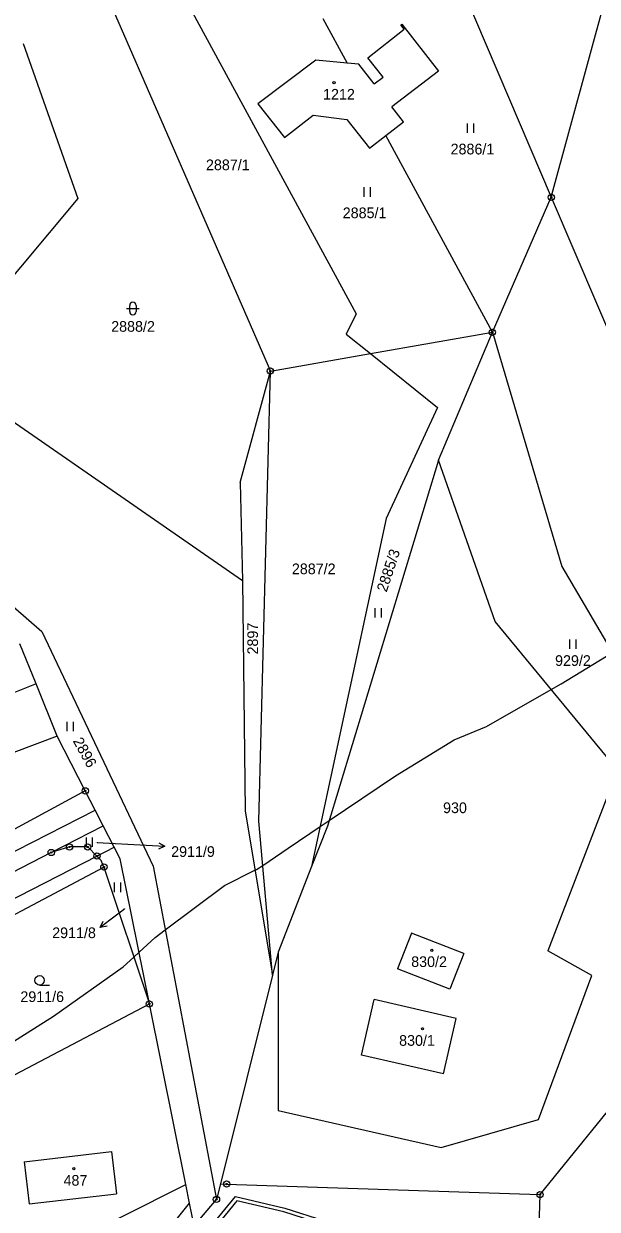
# Model space of a CAD drawing. Extents: x -439246 to -433691, y -1130252 to -1121148.
# Drawn here: x -438589.6 to -438498.3, y -1124195.7 to -1124007 of the extents above; entities that cross this region are included whole.
import ezdxf

# ---------------------------------------------------------------- set-up
doc = ezdxf.new("R2010")
doc.units = 0
for name, color, linetype in [('Vrstva 1', 7, 'Continuous'), ('Vrstva 16', 7, 'Continuous'), ('Vrstva 18', 7, 'Continuous'), ('Vrstva 19', 7, 'Continuous'), ('Vrstva 24', 7, 'Continuous'), ('Vrstva 25', 7, 'Continuous'), ('Vrstva 3', 7, 'Continuous'), ('Vrstva 30', 7, 'Continuous'), ('Vrstva 37', 7, 'Continuous'), ('Vrstva 4', 7, 'Continuous'), ('Vrstva 52', 7, 'Continuous')]:
    doc.layers.add(name, color=color, linetype=linetype)

msp = doc.modelspace()

# ---------------------------------------------------------------- linework, layer by layer
at = {"layer": 'Vrstva 1'}
for p, q in [((-438534.81, -1124012.4), (-438529.01, -1124007.88)), ((-438529.55, -1124007.19), (-438529.4, -1124007.07)), ((-438529.01, -1124007.88), (-438529.55, -1124007.19)), ((-438529.4, -1124007.07), (-438523.59, -1124014.55)), ((-438532.39, -1124015.5), (-438534.81, -1124012.4)), ((-438533.81, -1124016.59), (-438536.23, -1124013.46)), ((-438533.81, -1124016.59), (-438532.39, -1124015.5)), ((-438523.59, -1124014.55), (-438530.97, -1124020.25)), ((-438529.14, -1124022.62), (-438530.97, -1124020.25))]:
    msp.add_line(p, q, dxfattribs=at)
for points in [[(-438570.72, -1123990.43), (-438536.68, -1124053.16)], [(-438522.77, -1123994.36), (-438505.62, -1124034.62)], [(-438579.11, -1123996.16), (-438550.31, -1124062.28)], [(-438505.62, -1124034.62), (-438496.87, -1124002.53)], [(-438541.96, -1124006.19), (-438538.12, -1124013.27)], [(-438589.65, -1124010.12), (-438580.96, -1124034.82)], [(-438543.08, -1124012.78), (-438552.33, -1124019.77)], [(-438538.12, -1124013.27), (-438543.08, -1124012.78)], [(-438536.23, -1124013.46), (-438538.12, -1124013.27)], [(-438552.33, -1124019.77), (-438548.08, -1124025.12)], [(-438548.08, -1124025.12), (-438543.5, -1124021.57)], [(-438543.5, -1124021.57), (-438538.13, -1124022.23)], [(-438538.13, -1124022.23), (-438534.54, -1124026.79)], [(-438531.92, -1124024.77), (-438529.14, -1124022.62)], [(-438534.54, -1124026.79), (-438531.92, -1124024.77)], [(-438515, -1124056.12), (-438531.92, -1124024.77)], [(-438580.96, -1124034.82), (-438603.52, -1124061.84)], [(-438515, -1124056.12), (-438505.62, -1124034.62)], [(-438505.62, -1124034.62), (-438494.67, -1124060.31)], [(-438536.68, -1124053.16), (-438538.24, -1124056.43)], [(-438538.24, -1124056.43), (-438534.41, -1124059.51)], [(-438534.41, -1124059.51), (-438515, -1124056.12)], [(-438523.55, -1124076.47), (-438515, -1124056.12)], [(-438515, -1124056.12), (-438503.93, -1124093.37)], [(-438550.31, -1124062.28), (-438534.41, -1124059.51)], [(-438534.41, -1124059.51), (-438523.71, -1124068.08)], [(-438603.52, -1124061.84), (-438554.77, -1124095.64)], [(-438555.11, -1124080.05), (-438550.31, -1124062.28)], [(-438552.17, -1124133.94), (-438550.31, -1124062.28)], [(-438523.71, -1124068.08), (-438531.88, -1124085.74)], [(-438523.55, -1124076.47), (-438541.24, -1124134.75)], [(-438514.54, -1124102.17), (-438523.55, -1124076.47)], [(-438555.11, -1124080.05), (-438554.77, -1124095.64)], [(-438531.88, -1124085.74), (-438543.75, -1124141.17)], [(-438603.72, -1124088.94), (-438586.66, -1124103.74)], [(-438503.93, -1124093.37), (-438494.89, -1124108.83)], [(-438554.77, -1124095.64), (-438554.34, -1124132.3)], [(-438495.08, -1124125.77), (-438514.54, -1124102.17)], [(-438586.66, -1124103.74), (-438568.96, -1124141.09)], [(-438587.6, -1124112.06), (-438590.17, -1124105.7)], [(-438584.22, -1124120.4), (-438587.6, -1124112.06)], [(-438584.22, -1124120.4), (-438598.52, -1124125.74)], [(-438579.76, -1124129.11), (-438584.22, -1124120.4)], [(-438495.08, -1124125.77), (-438506.16, -1124154.56)], [(-438579.76, -1124129.11), (-438602.3, -1124141.29)], [(-438578.19, -1124132.17), (-438579.76, -1124129.11)], [(-438675.43, -1124181.84), (-438578.19, -1124132.17)], [(-438576.91, -1124134.66), (-438578.19, -1124132.17)], [(-438554.34, -1124132.3), (-438549.98, -1124158.46)], [(-438585.18, -1124138.92), (-438576.91, -1124134.66)], [(-438575.16, -1124138.08), (-438576.91, -1124134.66)], [(-438549.98, -1124158.46), (-438552.17, -1124133.94)], [(-438541.24, -1124134.75), (-438543.75, -1124141.17)], [(-438585.18, -1124138.92), (-438616.54, -1124155.08)], [(-438582.27, -1124138.04), (-438585.18, -1124138.92)], [(-438579.37, -1124138.04), (-438582.27, -1124138.04)], [(-438577.9, -1124139.49), (-438579.37, -1124138.04)], [(-438577.9, -1124139.49), (-438575.16, -1124138.08)], [(-438574.21, -1124139.94), (-438575.16, -1124138.08)], [(-438615.09, -1124158.57), (-438577.9, -1124139.49)], [(-438577.22, -1124140.17), (-438577.9, -1124139.49)], [(-438576.8, -1124141.24), (-438577.22, -1124140.17)], [(-438569.56, -1124163.03), (-438574.21, -1124139.94)], [(-438603.88, -1124155.6), (-438576.8, -1124141.24)], [(-438576.8, -1124141.24), (-438569.56, -1124163.03)], [(-438568.96, -1124141.09), (-438558.89, -1124194.14)], [(-438543.75, -1124141.17), (-438549.07, -1124154.81)], [(-438527.88, -1124151.77), (-438530.08, -1124157.42)], [(-438519.54, -1124155.02), (-438527.88, -1124151.77)], [(-438549.07, -1124154.81), (-438549.98, -1124158.46)], [(-438549.07, -1124154.81), (-438549.07, -1124179.97)], [(-438519.54, -1124155.02), (-438521.74, -1124160.67)], [(-438499.19, -1124158.5), (-438506.16, -1124154.56)], [(-438521.74, -1124160.67), (-438530.08, -1124157.42)], [(-438549.98, -1124158.46), (-438558.27, -1124191.67)], [(-438507.63, -1124181.4), (-438499.19, -1124158.5)], [(-438605.41, -1124181.84), (-438569.56, -1124163.03)], [(-438563.77, -1124191.78), (-438569.56, -1124163.03)], [(-438535.83, -1124171.19), (-438533.81, -1124162.34)], [(-438520.75, -1124165.32), (-438533.81, -1124162.34)], [(-438522.77, -1124174.17), (-438520.75, -1124165.32)], [(-438522.77, -1124174.17), (-438535.83, -1124171.19)], [(-438493.06, -1124175.62), (-438507.43, -1124193.38)], [(-438549.07, -1124179.97), (-438523.16, -1124185.9)], [(-438523.16, -1124185.9), (-438507.63, -1124181.4)], [(-438589.46, -1124188.16), (-438575.6, -1124186.53)], [(-438575.6, -1124186.53), (-438574.82, -1124193.23)], [(-438589.46, -1124188.16), (-438588.68, -1124194.86)], [(-438625.53, -1124222.8), (-438563.77, -1124191.78)], [(-438563.18, -1124194.73), (-438563.77, -1124191.78)], [(-438558.27, -1124191.67), (-438558.89, -1124194.14)], [(-438558.27, -1124191.67), (-438557.27, -1124191.7)], [(-438557.27, -1124191.7), (-438507.43, -1124193.38)], [(-438588.68, -1124194.86), (-438574.82, -1124193.23)], [(-438507.43, -1124193.38), (-438507.88, -1124207.04)], [(-438584.64, -1124221.61), (-438563.18, -1124194.73)], [(-438562.44, -1124198.37), (-438563.18, -1124194.73)], [(-438562.44, -1124198.37), (-438558.89, -1124194.14)]]:
    msp.add_lwpolyline(points, dxfattribs=at)
at = {"layer": 'Vrstva 16'}
for p, q in [((-438570.1, -1124137.76), (-438567.1, -1124137.92)), ((-438575.01, -1124149.04), (-438577.4, -1124150.86))]:
    msp.add_line(p, q, dxfattribs=at)
for points in [[(-438577.89, -1124137.33), (-438570.1, -1124137.76)], [(-438568.08, -1124137.37), (-438567.1, -1124137.92), (-438568.13, -1124138.37)], [(-438573.54, -1124147.92), (-438575.01, -1124149.04)], [(-438576.3, -1124150.65), (-438577.4, -1124150.86), (-438576.9, -1124149.85)]]:
    msp.add_lwpolyline(points, dxfattribs=at)
at = {"layer": 'Vrstva 24'}
for centre, radius in [((-438505.62, -1124034.62), 0.5), ((-438505.62, -1124034.62), 0.1), ((-438515, -1124056.12), 0.5), ((-438515, -1124056.12), 0.1), ((-438550.31, -1124062.28), 0.5), ((-438550.31, -1124062.28), 0.1), ((-438579.76, -1124129.11), 0.5), ((-438579.76, -1124129.11), 0.1), ((-438585.18, -1124138.92), 0.5), ((-438585.18, -1124138.92), 0.1), ((-438582.27, -1124138.04), 0.5), ((-438582.27, -1124138.04), 0.1), ((-438579.37, -1124138.04), 0.5), ((-438579.37, -1124138.04), 0.1), ((-438577.9, -1124139.49), 0.5), ((-438577.9, -1124139.49), 0.1), ((-438576.8, -1124141.24), 0.5), ((-438576.8, -1124141.24), 0.1), ((-438569.56, -1124163.03), 0.5), ((-438569.56, -1124163.03), 0.1), ((-438557.27, -1124191.7), 0.5), ((-438557.27, -1124191.7), 0.1), ((-438558.89, -1124194.14), 0.5), ((-438507.43, -1124193.38), 0.5), ((-438507.43, -1124193.38), 0.1), ((-438558.89, -1124194.14), 0.1)]:
    msp.add_circle(centre, radius, dxfattribs=at)
at = {"layer": 'Vrstva 25'}
for p, q in [((-438518.97, -1124024.38), (-438518.97, -1124022.88)), ((-438517.97, -1124024.38), (-438517.97, -1124022.88)), ((-438535.38, -1124034.53), (-438535.38, -1124033.03)), ((-438534.38, -1124034.53), (-438534.38, -1124033.03)), ((-438572.69, -1124052.83), (-438572.69, -1124051.83)), ((-438571.69, -1124051.83), (-438571.69, -1124052.83)), ((-438573.19, -1124052.33), (-438571.19, -1124052.33)), ((-438533.63, -1124101.51), (-438533.63, -1124100.01)), ((-438532.63, -1124101.51), (-438532.63, -1124100.01)), ((-438502.65, -1124106.52), (-438502.65, -1124105.02)), ((-438501.65, -1124106.52), (-438501.65, -1124105.02)), ((-438582.63, -1124119.63), (-438582.63, -1124118.13)), ((-438581.63, -1124119.63), (-438581.63, -1124118.13)), ((-438579.59, -1124138.01), (-438579.59, -1124136.51)), ((-438578.59, -1124138.01), (-438578.59, -1124136.51)), ((-438575.12, -1124145.21), (-438575.12, -1124143.71)), ((-438574.12, -1124145.21), (-438574.12, -1124143.71)), ((-438587.04, -1124160.02), (-438585.44, -1124160.02))]:
    msp.add_line(p, q, dxfattribs=at)
for centre, radius in [((-438540.18, -1124016.38), 0.175), ((-438524.62, -1124154.51), 0.175), ((-438587.04, -1124159.27), 0.75), ((-438526.11, -1124166.98), 0.175), ((-438581.58, -1124189.26), 0.175)]:
    msp.add_circle(centre, radius, dxfattribs=at)
for centre, start, end in [((-438572.19, -1124051.83), 0, 180), ((-438572.19, -1124052.83), 180, 0)]:
    msp.add_arc(centre, 0.5, start, end, dxfattribs=at)
at = {"layer": 'Vrstva 3'}
for points in [[(-438534.81, -1124012.4), (-438529.01, -1124007.88)], [(-438529.55, -1124007.19), (-438529.4, -1124007.07)], [(-438529.01, -1124007.88), (-438529.55, -1124007.19)], [(-438529.4, -1124007.07), (-438523.59, -1124014.55)], [(-438532.39, -1124015.5), (-438534.81, -1124012.4)], [(-438543.08, -1124012.78), (-438552.33, -1124019.77)], [(-438538.12, -1124013.27), (-438543.08, -1124012.78)], [(-438536.23, -1124013.46), (-438538.12, -1124013.27)], [(-438533.81, -1124016.59), (-438536.23, -1124013.46)], [(-438533.81, -1124016.59), (-438532.39, -1124015.5)], [(-438523.59, -1124014.55), (-438530.97, -1124020.25)], [(-438552.33, -1124019.77), (-438548.08, -1124025.12)], [(-438548.08, -1124025.12), (-438543.5, -1124021.57)], [(-438543.5, -1124021.57), (-438538.13, -1124022.23)], [(-438529.14, -1124022.62), (-438530.97, -1124020.25)], [(-438538.13, -1124022.23), (-438534.54, -1124026.79)], [(-438531.92, -1124024.77), (-438529.14, -1124022.62)], [(-438534.54, -1124026.79), (-438531.92, -1124024.77)], [(-438587.6, -1124112.06), (-438592.37, -1124113.99)], [(-438584.22, -1124120.4), (-438587.6, -1124112.06)], [(-438584.22, -1124120.4), (-438598.52, -1124125.74)], [(-438527.88, -1124151.77), (-438530.08, -1124157.42)], [(-438519.54, -1124155.02), (-438527.88, -1124151.77)], [(-438519.54, -1124155.02), (-438521.74, -1124160.67)], [(-438521.74, -1124160.67), (-438530.08, -1124157.42)], [(-438535.83, -1124171.19), (-438533.81, -1124162.34)], [(-438520.75, -1124165.32), (-438533.81, -1124162.34)], [(-438522.77, -1124174.17), (-438520.75, -1124165.32)], [(-438522.77, -1124174.17), (-438535.83, -1124171.19)], [(-438589.46, -1124188.16), (-438575.6, -1124186.53)], [(-438575.6, -1124186.53), (-438574.82, -1124193.23)], [(-438589.46, -1124188.16), (-438588.68, -1124194.86)], [(-438588.68, -1124194.86), (-438574.82, -1124193.23)]]:
    msp.add_lwpolyline(points, dxfattribs=at)
at = {"layer": 'Vrstva 30'}
msp.add_lwpolyline([(-438524.9, -1124198.37), (-438539.37, -1124197.89), (-438540.84, -1124198), (-438541.73, -1124198.17), (-438548.19, -1124196.12), (-438555.64, -1124194.35), (-438560.53, -1124200.35), (-438561.85, -1124201.31), (-438562.21, -1124200.83), (-438560.95, -1124199.91), (-438555.86, -1124193.67), (-438548.03, -1124195.54), (-438541.69, -1124197.55), (-438540.92, -1124197.4), (-438539.39, -1124197.29), (-438524.88, -1124197.77), (-438507.6, -1124198.55), (-438507.62, -1124199.16), (-438524.9, -1124198.37)], dxfattribs=at)
at = {"layer": 'Vrstva 37'}
for centre in [(-438540.18, -1124016.38), (-438524.62, -1124154.51), (-438526.11, -1124166.98), (-438581.58, -1124189.26)]:
    msp.add_circle(centre, 0.175, dxfattribs=at)
at = {"layer": 'Vrstva 4'}
msp.add_lwpolyline([(-438587.6, -1124112.06), (-438592.37, -1124113.99)], dxfattribs=at)
at = {"layer": 'Vrstva 52'}
msp.add_lwpolyline([(-438606.69, -1124178.76), (-438584.8, -1124164.98), (-438573.75, -1124157.12), (-438572.04, -1124155.56), (-438571.21, -1124154.8), (-438568.65, -1124152.45), (-438567.03, -1124151.24), (-438557.6, -1124144.16), (-438552.76, -1124141.74), (-438552.5, -1124141.61), (-438551.54, -1124140.97), (-438547.48, -1124138.23), (-438542.39, -1124134.8), (-438541.6, -1124134.27), (-438540.96, -1124133.85), (-438530.4, -1124126.74), (-438521.05, -1124121), (-438515.95, -1124118.88), (-438505.63, -1124112.98), (-438504.06, -1124112.08), (-438495.9, -1124107.09)], dxfattribs=at)

# ---------------------------------------------------------------- texts
at = {"layer": 'Vrstva 16'}
for s, p in [('2911/9', (-438566.1, -1124139.62)), ('2911/8', (-438585.03, -1124152.55))]:
    msp.add_text(s, height=1.7, dxfattribs=at).set_placement(p)
at = {"layer": 'Vrstva 18'}
for s, height, p in [('2886/1', 1.7, (-438521.64, -1124027.8)), ('2887/1', 1.7, (-438560.56, -1124030.31)), ('2885/1', 1.7, (-438538.8, -1124037.95)), ('2888/2', 1.7, (-438575.64, -1124056.03)), ('2887/2', 1.7, (-438546.89, -1124094.62)), ('929/2', 1.7, (-438505.02, -1124109.22)), ('930', 1.7, (-438522.84, -1124132.65)), ('2911/9', 0.1, (-438578.09, -1124137.33)), ('2911/8', 0.1, (-438573.74, -1124147.93)), ('2911/6', 1.7, (-438590.09, -1124162.72))]:
    msp.add_text(s, height=height, dxfattribs=at).set_placement(p)
for s, rotation, p in [('2885/3', 71.7231, (-438531.83, -1124097.58)), ('2897', 90, (-438552.28, -1124107.4)), ('2896', 298.8768, (-438581.78, -1124121.17))]:
    msp.add_text(s, height=1.7, rotation=rotation, dxfattribs=at).set_placement(p)
at = {"layer": 'Vrstva 19'}
for s, p in [('1212', (-438541.93, -1124019.08)), ('830/2', (-438527.91, -1124157.15)), ('830/1', (-438529.83, -1124169.69)), ('487', (-438583.22, -1124191.96))]:
    msp.add_text(s, height=1.7, dxfattribs=at).set_placement(p)

doc.saveas('drawing.dxf')
